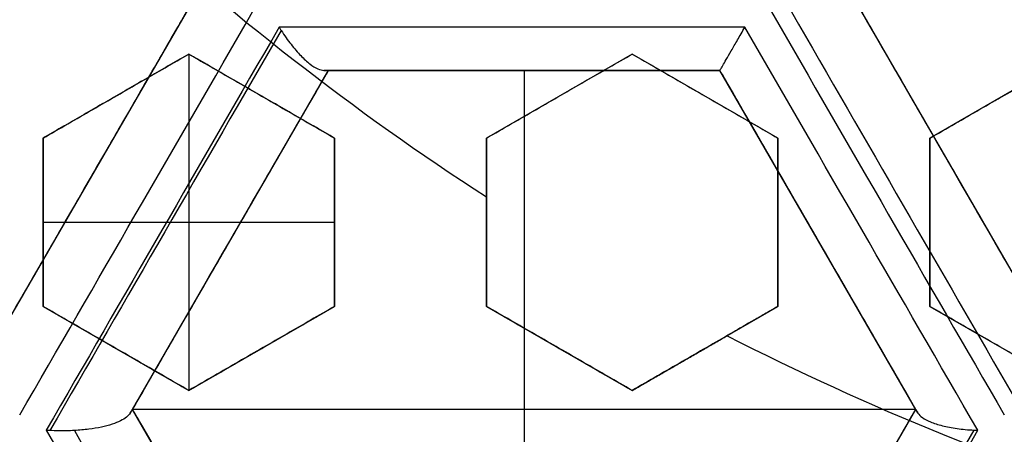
# Model space of a CAD drawing. Header units: centimetres. Extents: x -10 to 8.9, y -34.1 to -8.
# Tile 295 of 656: x -6.8698 to -6.7077, y -33.6193 to -33.5509. Entities that reach past the tile are written whole.
import ezdxf

# ---------------------------------------------------------------- set-up
doc = ezdxf.new("R2010")
doc.units = ezdxf.units.CM
doc.layers.add('Default', color=7, linetype='Continuous', true_color=0x000000)

msp = doc.modelspace()

# ---------------------------------------------------------------- linework, layer by layer
at = {"layer": 'Default'}
for p, q in [((-6.872951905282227, -33.60265183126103, -1.1564270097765), (-6.840701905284, -33.54679319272, -1.1564270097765)), ((-6.732900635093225, -33.54679319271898, -1.166056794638), (-6.700650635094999, -33.60265183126, -1.166056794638)), ((-6.842000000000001, -33.55660631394, 0.18727069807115), (-6.865999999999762, -33.57046272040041, 0.18727069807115)), ((-6.842000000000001, -33.55660631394, 0.1625), (-6.842000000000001, -33.61203193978, 0.1625)), ((-6.818000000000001, -33.5704627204, 0.18797125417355), (-6.841999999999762, -33.55660631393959, 0.18797125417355)), ((-6.768999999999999, -33.55660631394, 0.1965351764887), (-6.792999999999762, -33.57046272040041, 0.1965351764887)), ((-6.745, -33.5704627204, 0.20106377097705), (-6.768999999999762, -33.55660631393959, 0.20106377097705)), ((-6.695999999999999, -33.55660631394, 0.2091516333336), (-6.719999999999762, -33.57046272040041, 0.2091516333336)), ((-6.819051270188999, -33.55929319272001, -1.1565819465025), (-6.851301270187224, -33.61515183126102, -1.1565819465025)), ((-6.754551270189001, -33.55929319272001, -1.1652947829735), (-6.819051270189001, -33.55929319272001, -1.1652947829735)), ((-6.787149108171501, -33.55929319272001, -1.2591465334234), (-6.787149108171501, -33.55929319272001, -1.065)), ((-6.786801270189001, -33.55929319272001, -1.065), (-6.786801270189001, -33.67101046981, -1.065)), ((-6.722301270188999, -33.61515183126, -1.165294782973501), (-6.754551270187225, -33.55929319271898, -1.165294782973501)), ((-6.853999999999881, -33.56353451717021, 0.1625), (-6.853999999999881, -33.56353451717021, 0.2073021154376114)), ((-6.829999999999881, -33.56353451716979, 0.1625), (-6.829999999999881, -33.56353451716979, 0.2128172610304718)), ((-6.780999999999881, -33.56353451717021, 0.1699478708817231), (-6.780999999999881, -33.56353451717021, 0.2231567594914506)), ((-6.756999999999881, -33.56353451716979, 0.1744999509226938), (-6.756999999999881, -33.56353451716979, 0.2277088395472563)), ((-6.70799999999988, -33.56353451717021, 0.182578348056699), (-6.70799999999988, -33.56353451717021, 0.2357872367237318)), ((-6.866, -33.5704627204, 0.18252295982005), (-6.866, -33.59817553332, 0.18252295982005)), ((-6.818000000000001, -33.59817553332, 0.18797125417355), (-6.818000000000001, -33.5704627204, 0.18797125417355)), ((-6.793000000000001, -33.5704627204, 0.19057738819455), (-6.793000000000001, -33.59817553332, 0.19057738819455)), ((-6.745000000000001, -33.59817553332, 0.1965351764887), (-6.745000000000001, -33.5704627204, 0.1965351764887)), ((-6.720000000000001, -33.5704627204, 0.20048185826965), (-6.720000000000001, -33.59817553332, 0.20048185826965)), ((-6.857065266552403, -33.57513536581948, -1.234186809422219), (-6.857065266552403, -33.57513536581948, -1.065)), ((-6.71677035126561, -33.57473166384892, -1.260750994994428), (-6.71677035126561, -33.57473166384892, -1.065)), ((-6.866, -33.58431912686, 0.1625), (-6.818000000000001, -33.58431912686, 0.1625)), ((-6.866, -33.58431912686, 0.1987006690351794), (-6.866, -33.58431912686, 0.1625)), ((-6.818000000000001, -33.58431912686, 0.1625), (-6.818000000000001, -33.58431912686, 0.2093492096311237)), ((-6.793000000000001, -33.58431912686, 0.2144313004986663), (-6.793000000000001, -33.58431912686, 0.1625)), ((-6.745000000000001, -33.58431912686, 0.1699478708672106), (-6.745000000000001, -33.58431912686, 0.2231567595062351)), ((-6.720000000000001, -33.58431912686, 0.2271003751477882), (-6.720000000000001, -33.58431912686, 0.173891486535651)), ((-6.835357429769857, -33.58753628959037, -1.234550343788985), (-6.835357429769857, -33.58753628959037, -1.065)), ((-6.738252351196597, -33.5875237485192, -1.259146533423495), (-6.738252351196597, -33.5875237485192, -1.065)), ((-6.866000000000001, -33.59817553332, 0.1792829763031), (-6.842000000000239, -33.61203193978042, 0.1792829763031)), ((-6.842000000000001, -33.61203193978, 0.1838528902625), (-6.818000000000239, -33.59817553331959, 0.1838528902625)), ((-6.793000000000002, -33.59817553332, 0.1863705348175), (-6.769000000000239, -33.61203193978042, 0.1863705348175)), ((-6.769, -33.61203193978, 0.1905773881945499), (-6.745000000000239, -33.59817553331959, 0.1905773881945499)), ((-6.720000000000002, -33.59817553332, 0.1951392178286), (-6.696000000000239, -33.61203193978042, 0.1951392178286)), ((-6.85400000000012, -33.60510373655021, 0.1625), (-6.85400000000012, -33.60510373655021, 0.1955001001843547)), ((-6.83000000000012, -33.60510373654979, 0.1625), (-6.83000000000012, -33.60510373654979, 0.2006486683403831)), ((-6.78100000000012, -33.60510373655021, 0.1625), (-6.78100000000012, -33.60510373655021, 0.2102382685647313)), ((-6.75700000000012, -33.60510373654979, 0.1625), (-6.75700000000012, -33.60510373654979, 0.2144313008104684)), ((-6.70800000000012, -33.60510373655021, 0.1686142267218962), (-6.70800000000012, -33.60510373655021, 0.2218231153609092)), ((-6.722301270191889, -33.615151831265, -1.065), (-6.851301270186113, -33.615151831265, -1.065)), ((-6.851301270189, -33.61515183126, -1.1406474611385), (-6.819051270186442, -33.67101046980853, -1.1406474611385)), ((-6.754551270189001, -33.67101046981, -1.1565819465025), (-6.722301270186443, -33.61515183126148, -1.1565819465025))]:
    msp.add_line(p, q, dxfattribs=at)
for centre, radius, start, end in [((-6.550000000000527, -33.20499999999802, -0.76), 0.774999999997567, 99.40564977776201, 224.0542772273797), ((-6.550000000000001, -33.20500000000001, 0.45), 0.6000000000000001, 90, 270), ((-6.550000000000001, -33.20500000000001, 0.17875), 0.6075000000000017, 180, 0), ((-6.550000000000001, -33.20500000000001, -1.230490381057), 0.6075000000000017, 180, 0), ((-6.550000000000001, -33.20500000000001, 0.1782088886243), 0.55, 180, 0), ((-6.550000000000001, -33.20500000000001, 0.195), 0.55, 180, 0), ((-6.54999999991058, -33.204999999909, 0.1625), 0.4469695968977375, 227.0582565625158, 237.066782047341), ((-6.550000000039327, -33.20500000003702, 0.1625), 0.4469695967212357, 242.9332179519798, 252.9417434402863)]:
    msp.add_arc(centre, radius, start, end, dxfattribs=at)
at = {"layer": 'Default', "extrusion": (0, 0, -1)}
for centre, radius, start, end in [((6.550000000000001, -33.20500000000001, -0.35), 0.6000000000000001, 270, 90), ((6.550000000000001, -33.20500000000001, -0.4), 0.6000000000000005, 270, 90), ((6.550000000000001, -33.20500000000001, -0.1625), 0.6075000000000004, 180, 0), ((6.550000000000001, -33.20500000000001, -0.195), 0.6075000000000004, 180, 0), ((6.550000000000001, -33.20500000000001, 1.220980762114), 0.6075, 180, 0), ((6.550000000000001, -33.20500000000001, 1.24), 0.6075000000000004, 180, 0), ((6.550000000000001, -33.20500000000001, -0.18660444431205), 0.5500000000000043, 180, 0)]:
    msp.add_arc(centre, radius, start, end, dxfattribs=at)
at = {"layer": 'Default', "extrusion": (1.442934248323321e-05, 0, 0.999999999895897)}
msp.add_arc((-6.54999489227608, -33.20500000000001, -0.5349840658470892), 0.7584473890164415, 180, 251.9723281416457, dxfattribs=at)
at = {"layer": 'Default', "extrusion": (1.379857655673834e-06, 1.228458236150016e-16, -0.9999999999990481)}
msp.add_arc((6.549999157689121, -33.20500000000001, 0.534870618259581), 0.7584484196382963, 180, 287.9998757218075, dxfattribs=at)
at = {"layer": 'Default', "extrusion": (0.8660254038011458, -0.4999999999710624, 3.656130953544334e-12)}
msp.add_arc((-32.03137353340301, -0.1450000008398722, 10.84917496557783), 1.187888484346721, 244.7452061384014, 248.1891442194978, dxfattribs=at)
at = {"layer": 'Default', "extrusion": (0.8660254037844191, -0.5000000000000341, 0)}
msp.add_arc((-32.03137353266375, -0.145, 10.84917496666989), 1.187888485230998, 244.7476975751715, 248.1891442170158, dxfattribs=at)
at = {"layer": 'Default', "extrusion": (-0.8660254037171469, -0.5000000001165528, -5.563398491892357e-10)}
msp.add_arc((25.47608100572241, -0.1450297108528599, 22.6042595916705), 1.141536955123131, 280.592674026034, 283.9064723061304, dxfattribs=at)
at = {"layer": 'Default', "extrusion": (-0.8660254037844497, -0.4999999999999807, 0)}
msp.add_arc((25.48137353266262, -0.145, 22.60425958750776), 1.14060515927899, 280.3310709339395, 280.7488145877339, dxfattribs=at)
at = {"layer": 'Default', "extrusion": (0.8660254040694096, -0.4999999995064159, 1.192253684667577e-09)}
msp.add_arc((-32.03137353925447, -0.1450000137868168, 10.85857949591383), 1.197870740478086, 244.4878757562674, 248.4887786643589, dxfattribs=at)
at = {"layer": 'Default', "extrusion": (-0.8660254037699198, -0.5000000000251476, -3.782225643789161e-10)}
msp.add_arc((25.4813735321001, -0.1449999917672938, 22.61711079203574), 1.15019007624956, 280.0364093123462, 283.9424077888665, dxfattribs=at)
at = {"layer": 'Default', "extrusion": (-0.8660255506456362, -0.4999997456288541, -6.235319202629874e-08)}
msp.add_arc((25.48138006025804, -0.1449985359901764, 22.61425213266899), 1.150605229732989, 280.1159601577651, 283.8546353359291, dxfattribs=at)
at = {"layer": 'Default', "extrusion": (-0.8660254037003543, 0.5000000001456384, 3.546783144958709e-10)}
msp.add_arc((32.03137353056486, -0.1449999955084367, -10.86362153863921), 1.198160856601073, 291.5057535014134, 295.5055036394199, dxfattribs=at)
at = {"layer": 'Default', "extrusion": (0, 1, 0)}
for centre, radius, start, end in [((6.549999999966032, -0.1449999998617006, -33.55218641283), 1.148678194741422, 280.0497562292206, 283.9611304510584), ((6.55000000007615, -0.1450000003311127, -33.55929319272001), 1.139105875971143, 280.344818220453, 283.6980959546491), ((6.550000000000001, -0.145, -33.55929319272), 1.139105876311, 280.3448182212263, 283.6980959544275)]:
    msp.add_arc(centre, radius, start, end, dxfattribs=at)
at = {"layer": 'Default', "extrusion": (0.866025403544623, 0.500000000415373, 2.189851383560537e-09)}
msp.add_arc((-25.48137352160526, -0.1449999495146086, -22.62215282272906), 1.148678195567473, 256.0388695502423, 259.9502437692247, dxfattribs=at)
at = {"layer": 'Default', "extrusion": (-0.866025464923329, 0.4999998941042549, -2.564682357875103e-07)}
msp.add_arc((32.03137486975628, -0.1450028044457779, -10.86417067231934), 1.19817616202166, 291.5202202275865, 295.4906773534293, dxfattribs=at)
at = {"layer": 'Default', "extrusion": (-0.8660254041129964, 0.4999999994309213, -1.561964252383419e-09)}
msp.add_arc((32.03137354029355, -0.1450000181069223, -10.87417494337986), 1.188176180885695, 291.8053039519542, 295.2360513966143, dxfattribs=at)
at = {"layer": 'Default', "extrusion": (-0.8660254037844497, 0.4999999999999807, 0)}
msp.add_arc((32.03137353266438, -0.145, -10.87417496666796), 1.188176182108, 291.8053039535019, 295.2360513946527, dxfattribs=at)
at = {"layer": 'Default', "extrusion": (0.8660254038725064, 0.4999999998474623, -8.8923914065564e-10)}
msp.add_arc((-25.48137353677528, -0.1450000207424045, -22.62925958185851), 1.139105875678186, 256.3019040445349, 259.6551817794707, dxfattribs=at)
at = {"layer": 'Default', "extrusion": (0.8660254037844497, 0.4999999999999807, 0)}
msp.add_arc((-25.48137353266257, -0.145, -22.62925958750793), 1.139105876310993, 256.3019040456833, 259.6551817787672, dxfattribs=at)
at = {"layer": 'Default', "extrusion": (-0.8660254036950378, -0.5000000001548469, -1.009334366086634e-09)}
msp.add_arc((25.48137352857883, -0.1449999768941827, 22.7409768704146), 1.090648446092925, 280.8098476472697, 284.2816864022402, dxfattribs=at)
at = {"layer": 'Default', "extrusion": (-0.8660254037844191, -0.5000000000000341, 0)}
msp.add_arc((25.48137353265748, -0.145, 22.74097686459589), 1.090648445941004, 280.8098476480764, 282.1057746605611, dxfattribs=at)
at = {"layer": 'Default', "extrusion": (0.8660254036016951, -0.5000000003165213, -9.94165916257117e-10)}
msp.add_arc((-32.0313735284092, -0.1449999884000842, 10.98589225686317), 1.188176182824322, 244.7639486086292, 248.1946960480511, dxfattribs=at)
at = {"layer": 'Default', "extrusion": (0.8660254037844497, -0.4999999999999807, 0)}
msp.add_arc((-32.03137353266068, -0.145, 10.98589224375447), 1.188176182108, 247.1875687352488, 248.1946960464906, dxfattribs=at)
at = {"layer": 'Default', "extrusion": (-0.8660254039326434, -0.4999999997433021, 1.393986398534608e-09)}
msp.add_arc((25.48137353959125, -0.1450000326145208, 22.7549769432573), 1.099813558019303, 280.5012221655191, 284.5948818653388, dxfattribs=at)
at = {"layer": 'Default', "extrusion": (-0.8660257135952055, -0.4999994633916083, -1.378056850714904e-07)}
msp.add_arc((25.48138733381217, -0.1449969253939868, 22.75096111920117), 1.100648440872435, 280.6179234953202, 284.4593938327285, dxfattribs=at)
at = {"layer": 'Default', "extrusion": (0.8660254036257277, -0.5000000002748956, -8.049842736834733e-10)}
msp.add_arc((-32.03137352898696, -0.1449999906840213, 10.99589225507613), 1.198176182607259, 244.5093226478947, 248.479779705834, dxfattribs=at)
at = {"layer": 'Default', "extrusion": (0.8660254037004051, -0.5000000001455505, -3.544393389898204e-10)}
msp.add_arc((-32.0313735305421, -0.144999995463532, 10.99644568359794), 1.19816085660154, 244.4944963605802, 248.4942464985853, dxfattribs=at)
at = {"layer": 'Default'}
for points, degree in [([(-7.269642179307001, -32.81358746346, -0.82), (-7.279487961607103, -32.83327103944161, -0.8199999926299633), (-7.297511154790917, -32.87327300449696, -0.819999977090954), (-7.319640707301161, -32.93527934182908, -0.8199999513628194), (-7.336712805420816, -32.99891850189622, -0.8199999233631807), (-7.348607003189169, -33.06377393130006, -0.8199998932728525), (-7.355221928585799, -33.12938643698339, -0.8199998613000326), (-7.356527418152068, -33.19493271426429, -0.819999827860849), (-7.352600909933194, -33.2597045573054, -0.8199997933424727), (-7.343474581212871, -33.32349793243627, -0.819999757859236), (-7.329190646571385, -33.38652092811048, -0.8199997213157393), (-7.309617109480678, -33.44876686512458, -0.8199996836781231), (-7.284964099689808, -33.50924977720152, -0.8199996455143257), (-7.255558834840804, -33.56725719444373, -0.8199996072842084), (-7.221786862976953, -33.62225640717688, -0.819999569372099), (-7.183730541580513, -33.67428672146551, -0.8199995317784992), (-7.141344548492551, -33.7232884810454, -0.8199994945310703), (-7.09557043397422, -33.76828168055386, -0.8199994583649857), (-7.046466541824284, -33.80917938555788, -0.8199994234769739), (-6.994690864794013, -33.84552716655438, -0.8199993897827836), (-6.940255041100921, -33.87747145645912, -0.8199993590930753), (-6.883228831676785, -33.90493912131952, -0.8199993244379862), (-6.824213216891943, -33.9276263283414, -0.8199993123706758), (-6.76349442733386, -33.94542969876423, -0.8199992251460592), (-6.701581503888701, -33.95819754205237, -0.8199994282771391), (-6.659745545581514, -33.96331301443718, -0.819998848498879), (-6.638679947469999, -33.96504137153, -0.8199988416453)], 3), ([(-7.308450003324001, -33.20499956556, -0.5549157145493), (-7.308450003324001, -33.22490475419, -0.5544997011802), (-7.306880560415, -33.26469775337, -0.553665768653), (-7.299863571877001, -33.32389414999, -0.5524131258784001), (-7.288206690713, -33.38244357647, -0.5511466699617), (-7.271977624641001, -33.43990285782, -0.549878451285), (-7.251351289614, -33.49574009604, -0.5486153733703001), (-7.226440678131, -33.54976087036, -0.547370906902), (-7.197224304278, -33.60190734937, -0.5461333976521), (-7.164090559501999, -33.65145511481, -0.5448796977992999), (-7.127153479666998, -33.6982810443, -0.543635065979), (-7.086621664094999, -33.74209673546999, -0.5423988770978), (-7.042751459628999, -33.78260143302, -0.5411577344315), (-6.996098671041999, -33.81934273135, -0.5399058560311), (-6.946655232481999, -33.85237155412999, -0.5386425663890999), (-6.894703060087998, -33.88147155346, -0.537379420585), (-6.840537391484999, -33.90643018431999, -0.5361156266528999), (-6.803586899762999, -33.92007981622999, -0.5352955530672), (-6.784724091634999, -33.92621305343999, -0.5348861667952)], 3), ([(-6.784376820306, -33.92632328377, -0.6348712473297), (-6.764656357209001, -33.93273073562, -0.6344490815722), (-6.724689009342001, -33.94393729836, -0.633599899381), (-6.663491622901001, -33.95576836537, -0.6322885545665), (-6.601787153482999, -33.96253013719, -0.6309937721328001), (-6.539536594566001, -33.96422791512, -0.6297057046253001), (-6.477460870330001, -33.96082753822, -0.6284103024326), (-6.415679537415, -33.95232918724, -0.6270910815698), (-6.35486998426, -33.93879804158, -0.6257683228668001), (-6.295545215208, -33.9203893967, -0.6244478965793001), (-6.237984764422, -33.8972257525, -0.623144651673), (-6.182427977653, -33.86939923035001, -0.6218537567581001), (-6.129272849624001, -33.83707727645, -0.6205564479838), (-6.079027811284, -33.80058233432, -0.6192530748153), (-6.031826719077, -33.76000954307, -0.6179600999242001), (-5.988101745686, -33.71569057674, -0.6166713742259), (-5.948216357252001, -33.66802508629, -0.6153674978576), (-5.912278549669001, -33.61713143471, -0.6140446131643), (-5.880633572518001, -33.56345166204, -0.6127228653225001), (-5.853541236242, -33.50744909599, -0.6114034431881), (-5.831165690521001, -33.449566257, -0.6101072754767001), (-5.813524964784, -33.38977936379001, -0.6088150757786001), (-5.800887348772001, -33.32893727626, -0.6075112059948), (-5.793258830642, -33.26727865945, -0.6062112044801), (-5.791549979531, -33.22577288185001, -0.6053463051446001), (-5.791549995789, -33.20499985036, -0.6049143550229)], 3), ([(-6.872951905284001, -33.60265183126, -1.065), (-6.856826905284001, -33.57472251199, -1.065), (-6.840701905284, -33.54679319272, -1.065)], 2), ([(-6.732900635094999, -33.54679319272, -1.065), (-6.716775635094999, -33.57472251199, -1.065), (-6.700650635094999, -33.60265183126, -1.065)], 2), ([(-6.827134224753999, -33.55218641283, -1.259745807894), (-6.827097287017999, -33.55224531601, -1.25973664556), (-6.827023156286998, -33.55236278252, -1.259717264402), (-6.826911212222, -33.55253793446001, -1.259685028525), (-6.826836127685, -33.55265393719, -1.259661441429), (-6.826798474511, -33.55271174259, -1.259649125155)], 3), ([(-6.754551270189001, -33.55929319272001, -1.265589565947), (-6.754551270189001, -33.55929319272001, -1.266233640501), (-6.754482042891, -33.55917328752, -1.2675665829), (-6.754137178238, -33.55857596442, -1.26963997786), (-6.753547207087, -33.55755410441, -1.271636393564), (-6.752720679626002, -33.55612251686, -1.273456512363), (-6.751683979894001, -33.55432690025, -1.274986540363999), (-6.750875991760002, -33.55292742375, -1.275750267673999), (-6.750448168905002, -33.55218641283, -1.276053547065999)], 3), ([(-6.826798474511, -33.55271174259, -1.259649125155), (-6.826260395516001, -33.55353780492, -1.259473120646), (-6.825161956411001, -33.55507441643, -1.258914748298), (-6.823544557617, -33.55694396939, -1.257570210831), (-6.82203178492, -33.55831738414, -1.255814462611), (-6.820730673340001, -33.55912456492, -1.253808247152), (-6.820042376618, -33.55929319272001, -1.252404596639), (-6.819746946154, -33.55929319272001, -1.251706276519)], 3), ([(-6.841999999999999, -33.55660631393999, 0.1625), (-6.853999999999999, -33.56353451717, 0.1625), (-6.866, -33.5704627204, 0.1625)], 2), ([(-6.866, -33.5704627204, 0.2025459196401), (-6.86324719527, -33.56887338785, 0.2036388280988), (-6.857799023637, -33.56572788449, 0.2057993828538), (-6.849800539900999, -33.56110995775, 0.208963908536), (-6.844581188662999, -33.55809656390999, 0.2110239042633), (-6.841999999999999, -33.55660631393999, 0.2120413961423)], 3), ([(-6.841999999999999, -33.55660631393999, 0.2120413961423), (-6.841999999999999, -33.55660631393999, 0.18727069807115), (-6.841999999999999, -33.55660631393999, 0.1625)], 2), ([(-6.818000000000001, -33.5704627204, 0.1625), (-6.83, -33.56353451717, 0.1625), (-6.841999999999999, -33.55660631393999, 0.1625)], 2), ([(-6.841999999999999, -33.55660631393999, 0.2120413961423), (-6.839336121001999, -33.55814430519, 0.2122301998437), (-6.834006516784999, -33.56122135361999, 0.2125859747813), (-6.826006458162, -33.56584018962, 0.2130533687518), (-6.820669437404, -33.56892151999, 0.2133203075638), (-6.818000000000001, -33.5704627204, 0.2134425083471)], 3), ([(-6.793000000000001, -33.5704627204, 0.1654458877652), (-6.790220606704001, -33.56885803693, 0.1664923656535), (-6.784736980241, -33.56569206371, 0.1685519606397), (-6.776740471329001, -33.56107527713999, 0.1715403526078), (-6.771555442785, -33.55808169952, 0.1734680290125), (-6.769, -33.55660631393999, 0.1744155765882)], 3), ([(-6.793000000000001, -33.5704627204, 0.2186547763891), (-6.790221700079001, -33.56885866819, 0.2197008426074), (-6.784739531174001, -33.5656935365, 0.2217598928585), (-6.776742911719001, -33.56107668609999, 0.2247483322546), (-6.771556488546, -33.55808230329, 0.2266765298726), (-6.769, -33.55660631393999, 0.2276244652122)], 3), ([(-6.769, -33.55660631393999, 0.1744155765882), (-6.766333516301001, -33.55814580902, 0.1744530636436), (-6.761000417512, -33.56122487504, 0.1745030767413), (-6.752999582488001, -33.56584415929, 0.1745030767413), (-6.747666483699, -33.56892322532, 0.1744530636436), (-6.745000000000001, -33.5704627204, 0.1744155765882)], 3), ([(-6.769, -33.55660631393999, 0.1744155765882), (-6.769, -33.55660631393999, 0.2010200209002), (-6.769, -33.55660631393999, 0.2276244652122)], 2), ([(-6.769, -33.55660631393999, 0.2276244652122), (-6.766333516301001, -33.55814580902, 0.2276619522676), (-6.761000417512, -33.56122487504, 0.2277119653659), (-6.752999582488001, -33.56584415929, 0.2277119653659), (-6.747666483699, -33.56892322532, 0.2276619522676), (-6.745000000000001, -33.5704627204, 0.2276244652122)], 3), ([(-6.720000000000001, -33.5704627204, 0.1784792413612), (-6.717211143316, -33.56885257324, 0.1794387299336), (-6.711714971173, -33.56567935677, 0.1813203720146), (-6.703728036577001, -33.56106809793, 0.1840274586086), (-6.69855014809, -33.55807864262, 0.1857642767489), (-6.696, -33.55660631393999, 0.186615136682)], 3), ([(-6.720000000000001, -33.5704627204, 0.2316881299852), (-6.717209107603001, -33.56885139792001, 0.2326483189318), (-6.711710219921, -33.56567661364, 0.2345308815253), (-6.703723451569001, -33.56106545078, 0.2372378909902), (-6.698548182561, -33.55807750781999, 0.238973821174), (-6.696, -33.55660631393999, 0.239824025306)], 3), ([(-6.819051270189, -33.55929319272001, -1.065), (-6.835176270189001, -33.58722251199, -1.065), (-6.851301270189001, -33.61515183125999, -1.065)], 2), ([(-6.819746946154, -33.55929319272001, -1.251706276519), (-6.819598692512, -33.55929319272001, -1.251355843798), (-6.819346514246, -33.55929319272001, -1.250627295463), (-6.819107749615, -33.55929319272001, -1.249443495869), (-6.819051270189, -33.55929319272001, -1.248599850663), (-6.819051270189, -33.55929319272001, -1.248163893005)], 3), ([(-6.819051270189, -33.55929319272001, -1.065), (-6.786801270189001, -33.55929319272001, -1.065), (-6.754551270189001, -33.55929319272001, -1.065)], 2), ([(-6.819051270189, -33.55929319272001, -1.248163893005), (-6.819051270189, -33.55929319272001, -1.1565819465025), (-6.819051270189, -33.55929319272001, -1.065)], 2), ([(-6.754551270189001, -33.55929319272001, -1.065), (-6.754551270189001, -33.55929319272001, -1.1652947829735), (-6.754551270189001, -33.55929319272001, -1.265589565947)], 2), ([(-6.722301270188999, -33.61515183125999, -1.065), (-6.738426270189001, -33.58722251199, -1.065), (-6.754551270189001, -33.55929319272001, -1.065)], 2), ([(-6.866, -33.5704627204, 0.1625), (-6.866, -33.5704627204, 0.18252295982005), (-6.866, -33.5704627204, 0.2025459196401)], 2), ([(-6.866, -33.5704627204, 0.1625), (-6.866, -33.58431912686, 0.1625), (-6.866, -33.59817553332, 0.1625)], 2), ([(-6.866, -33.59817553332, 0.1947974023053), (-6.866, -33.59499739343, 0.1956990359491), (-6.866, -33.58870712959, 0.1974749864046), (-6.866, -33.57947828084, 0.2000551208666), (-6.866, -33.5734467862, 0.2017243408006), (-6.866, -33.5704627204, 0.2025459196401)], 3), ([(-6.818000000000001, -33.59817553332, 0.1625), (-6.818000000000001, -33.58431912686, 0.1625), (-6.818000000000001, -33.5704627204, 0.1625)], 2), ([(-6.818000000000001, -33.5704627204, 0.2134425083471), (-6.818000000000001, -33.5704627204, 0.18797125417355), (-6.818000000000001, -33.5704627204, 0.1625)], 2), ([(-6.818000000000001, -33.5704627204, 0.2134425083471), (-6.818000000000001, -33.57342380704, 0.2125734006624), (-6.818000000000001, -33.5794246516, 0.2108046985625), (-6.818000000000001, -33.58865123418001, 0.2080627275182), (-6.818000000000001, -33.59497343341, 0.2061688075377), (-6.818000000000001, -33.59817553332, 0.205205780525)], 3), ([(-6.793000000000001, -33.5704627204, 0.1654458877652), (-6.793000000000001, -33.5704627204, 0.19205033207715), (-6.793000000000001, -33.5704627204, 0.2186547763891)], 2), ([(-6.793000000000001, -33.59817553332, 0.2101626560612), (-6.793000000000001, -33.59496140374, 0.2111577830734), (-6.793000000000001, -33.5886231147, 0.2131134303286), (-6.793000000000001, -33.57939248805, 0.2159416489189), (-6.793000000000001, -33.57340999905, 0.217761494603), (-6.793000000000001, -33.5704627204, 0.2186547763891)], 3), ([(-6.793000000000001, -33.58014373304, 0.1625), (-6.793000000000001, -33.57905141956, 0.1628336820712), (-6.793000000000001, -33.57687789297, 0.163496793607), (-6.793000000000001, -33.57365143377, 0.164478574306), (-6.793000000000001, -33.5715219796, 0.1651248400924), (-6.793000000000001, -33.5704627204, 0.1654458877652)], 3), ([(-6.745000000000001, -33.5704627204, 0.1744155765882), (-6.745000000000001, -33.5734146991, 0.1734676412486), (-6.745000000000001, -33.57940346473, 0.17153944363), (-6.745000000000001, -33.58863716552, 0.1685510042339), (-6.745000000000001, -33.5949674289, 0.1664919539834), (-6.745000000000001, -33.59817553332, 0.1654458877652)], 3), ([(-6.745000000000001, -33.5704627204, 0.1744155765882), (-6.745000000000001, -33.5704627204, 0.2010200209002), (-6.745000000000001, -33.5704627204, 0.2276244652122)], 2), ([(-6.745000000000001, -33.5704627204, 0.2276244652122), (-6.745000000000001, -33.57341349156, 0.2266769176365), (-6.745000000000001, -33.57940064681, 0.2247492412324), (-6.745000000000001, -33.58863421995, 0.2217608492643), (-6.745000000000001, -33.59496616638, 0.2197012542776), (-6.745000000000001, -33.59817553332, 0.2186547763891)], 3), ([(-6.720000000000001, -33.5704627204, 0.1784792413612), (-6.720000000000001, -33.5704627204, 0.2050836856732), (-6.720000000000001, -33.5704627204, 0.2316881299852)], 2), ([(-6.720000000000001, -33.59817553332, 0.1692755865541), (-6.720000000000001, -33.59497188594, 0.1703458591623), (-6.720000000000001, -33.58864757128, 0.1724545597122), (-6.720000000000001, -33.57941327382, 0.1755212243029), (-6.720000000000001, -33.57341890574, 0.1775036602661), (-6.720000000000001, -33.5704627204, 0.1784792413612)], 3), ([(-6.720000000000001, -33.59817553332, 0.2224844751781), (-6.720000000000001, -33.59497327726, 0.2235542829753), (-6.720000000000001, -33.5886508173, 0.2256623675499), (-6.720000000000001, -33.57941639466, 0.2287290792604), (-6.720000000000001, -33.57342024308, 0.2307121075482), (-6.720000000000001, -33.5704627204, 0.2316881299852)], 3), ([(-6.793000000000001, -33.58014373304, 0.1625), (-6.793000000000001, -33.58915963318, 0.1625), (-6.793000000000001, -33.59817553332, 0.1625)], 2), ([(-6.550000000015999, -34.01331529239, -0.7933152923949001), (-6.570770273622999, -34.01356109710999, -0.7935610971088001), (-6.612387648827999, -34.01245903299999, -0.7940610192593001), (-6.674670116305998, -34.00599565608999, -0.7948314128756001), (-6.736457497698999, -33.99471783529, -0.7956180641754), (-6.797300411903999, -33.97866077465, -0.7964153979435), (-6.856515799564, -33.95802960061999, -0.797214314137), (-6.914119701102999, -33.93282110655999, -0.7980149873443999), (-6.969420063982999, -33.90334016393, -0.7988078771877), (-7.022368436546, -33.86963579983, -0.7995919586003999), (-7.072561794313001, -33.83194496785, -0.8003624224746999), (-7.11983595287, -33.790366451, -0.8011132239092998), (-7.163887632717, -33.74511105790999, -0.8018538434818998), (-7.204241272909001, -33.69671961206, -0.8026205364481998), (-7.240747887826, -33.64543005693, -0.8033987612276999), (-7.262668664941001, -33.60898952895, -0.8039316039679), (-7.272939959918, -33.59028749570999, -0.8041999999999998)], 3), ([(-6.866, -33.59817553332, 0.1625), (-6.853999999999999, -33.60510373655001, 0.1625), (-6.841999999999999, -33.61203193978, 0.1625)], 2), ([(-6.841999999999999, -33.61203193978, 0.1960659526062), (-6.844669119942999, -33.61049092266, 0.1959554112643), (-6.850005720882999, -33.60740983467, 0.1957138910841), (-6.858005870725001, -33.60279094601, 0.1952907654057), (-6.863335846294, -33.59971368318, 0.1949684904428), (-6.866, -33.59817553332, 0.1947974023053)], 3), ([(-6.866, -33.59817553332, 0.1947974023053), (-6.866, -33.59817553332, 0.17864870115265), (-6.866, -33.59817553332, 0.1625)], 2), ([(-6.841999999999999, -33.61203193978, 0.1625), (-6.83, -33.60510373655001, 0.1625), (-6.818000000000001, -33.59817553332, 0.1625)], 2), ([(-6.818000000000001, -33.59817553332, 0.205205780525), (-6.820570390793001, -33.59965954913, 0.2042325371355), (-6.825775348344, -33.60266463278, 0.2022579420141), (-6.833772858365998, -33.60728199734, 0.1992124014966), (-6.839235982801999, -33.61043613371, 0.1971243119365), (-6.841999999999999, -33.61203193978, 0.1960659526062)], 3), ([(-6.818000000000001, -33.59817553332, 0.205205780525), (-6.818000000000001, -33.59817553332, 0.1838528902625), (-6.818000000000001, -33.59817553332, 0.1625)], 2), ([(-6.793000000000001, -33.59817553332, 0.1625), (-6.793000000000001, -33.59817553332, 0.1863313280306), (-6.793000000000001, -33.59817553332, 0.2101626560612)], 2), ([(-6.793000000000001, -33.59817553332, 0.1625), (-6.781000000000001, -33.60510373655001, 0.1625), (-6.769, -33.61203193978, 0.1625)], 2), ([(-6.769, -33.61203193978, 0.2101626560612), (-6.771666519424, -33.61049242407, 0.2101962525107), (-6.776999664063, -33.60741333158, 0.210241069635), (-6.785000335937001, -33.60279414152, 0.210241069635), (-6.790333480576, -33.59971504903, 0.2101962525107), (-6.793000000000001, -33.59817553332, 0.2101626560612)], 3), ([(-6.745000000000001, -33.59817553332, 0.2186547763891), (-6.747552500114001, -33.59964921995, 0.21776146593), (-6.752733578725, -33.60264051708, 0.2159415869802), (-6.760726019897, -33.60725495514, 0.2131139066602), (-6.766215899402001, -33.61042453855, 0.2111579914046), (-6.769, -33.61203193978, 0.2101626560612)], 3), ([(-6.745000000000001, -33.59817553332, 0.1654458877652), (-6.745917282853, -33.59870512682, 0.1651248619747), (-6.747761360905, -33.59976980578, 0.164478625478), (-6.75055555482, -33.60138303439, 0.1634968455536), (-6.75243796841, -33.60246984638, 0.1628337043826), (-6.753384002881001, -33.60301603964, 0.1625)], 3), ([(-6.745000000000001, -33.59817553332, 0.1654458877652), (-6.745000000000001, -33.59817553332, 0.19205033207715), (-6.745000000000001, -33.59817553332, 0.2186547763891)], 2), ([(-6.720000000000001, -33.59817553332, 0.2224844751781), (-6.720000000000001, -33.59817553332, 0.1958800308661), (-6.720000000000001, -33.59817553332, 0.1692755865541)], 2), ([(-6.696, -33.61203193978, 0.1677939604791), (-6.698663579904, -33.61049412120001, 0.1679934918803), (-6.70399278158, -33.60741730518, 0.1683695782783), (-6.711992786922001, -33.60279849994, 0.1688638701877), (-6.717330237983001, -33.59971692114, 0.1691462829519), (-6.720000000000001, -33.59817553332, 0.1692755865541)], 3), ([(-6.696, -33.61203193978, 0.2210028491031), (-6.698663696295, -33.61049405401, 0.2212023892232), (-6.703993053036, -33.60741714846, 0.2215784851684), (-6.711993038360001, -33.60279835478, 0.222072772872), (-6.717330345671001, -33.59971685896, 0.2223551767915), (-6.720000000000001, -33.59817553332, 0.2224844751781)], 3), ([(-6.769, -33.61203193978, 0.1625), (-6.7611920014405, -33.60752398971, 0.1625), (-6.753384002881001, -33.60301603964, 0.1625)], 2), ([(-6.841999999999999, -33.61203193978, 0.1960659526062), (-6.841999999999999, -33.61203193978, 0.1792829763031), (-6.841999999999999, -33.61203193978, 0.1625)], 2), ([(-6.769, -33.61203193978, 0.2101626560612), (-6.769, -33.61203193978, 0.1863313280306), (-6.769, -33.61203193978, 0.1625)], 2), ([(-6.851663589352, -33.61577938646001, -1.219775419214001), (-6.851584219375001, -33.61564191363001, -1.219414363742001), (-6.851451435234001, -33.61541192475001, -1.21867512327), (-6.851329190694, -33.615200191, -1.217509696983), (-6.851301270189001, -33.61515183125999, -1.216705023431), (-6.851301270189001, -33.61515183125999, -1.216294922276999)], 3), ([(-6.851301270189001, -33.61515183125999, -1.065), (-6.835176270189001, -33.643081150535, -1.065), (-6.819051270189, -33.67101046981, -1.065)], 2), ([(-6.851301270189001, -33.61515183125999, -1.065), (-6.851301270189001, -33.61515183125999, -1.1406474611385), (-6.851301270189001, -33.61515183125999, -1.216294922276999)], 2), ([(-6.754551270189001, -33.67101046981, -1.065), (-6.738426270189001, -33.643081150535, -1.065), (-6.722301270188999, -33.61515183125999, -1.065)], 2), ([(-6.722301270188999, -33.61515183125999, -1.248163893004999), (-6.722301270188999, -33.61515183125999, -1.1565819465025), (-6.722301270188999, -33.61515183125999, -1.065)], 2), ([(-6.722301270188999, -33.61515183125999, -1.248163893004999), (-6.722301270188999, -33.61515183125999, -1.248599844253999), (-6.722273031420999, -33.61520074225, -1.249443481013), (-6.722153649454, -33.61540751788, -1.25062728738), (-6.722027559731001, -33.61562591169, -1.251355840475), (-6.721953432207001, -33.61575430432, -1.251706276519)], 3), ([(-6.851663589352, -33.61577938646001, -1.219775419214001), (-6.851791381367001, -33.61600072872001, -1.220356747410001), (-6.852184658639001, -33.61643955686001, -1.221500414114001), (-6.85318725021, -33.61706056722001, -1.223090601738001), (-6.854580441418, -33.61761707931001, -1.224484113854), (-6.856343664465, -33.61808726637, -1.225623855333), (-6.858427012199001, -33.61844437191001, -1.226441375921), (-6.860009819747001, -33.61859224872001, -1.226733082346), (-6.860835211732, -33.61863856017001, -1.226802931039)], 3), ([(-6.721953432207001, -33.61575430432, -1.251706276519), (-6.721805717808, -33.61601015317, -1.252404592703), (-6.721315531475, -33.61652192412, -1.253808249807), (-6.71996594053, -33.61724512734, -1.255814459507), (-6.718020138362, -33.61786852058, -1.257570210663), (-6.71559236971, -33.61833445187, -1.258914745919), (-6.713712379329, -33.61851742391, -1.259473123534), (-6.712727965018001, -33.61857038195, -1.259649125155)], 3), ([(-6.864861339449, -33.61863856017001, -1.226540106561), (-6.864930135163, -33.61863470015, -1.226525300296), (-6.865067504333, -33.61862658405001, -1.2264946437), (-6.865272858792, -33.6186132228, -1.226445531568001), (-6.865409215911, -33.61860352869, -1.226410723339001), (-6.865477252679, -33.61859848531, -1.226392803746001)], 3), ([(-6.860835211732, -33.61863856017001, -1.226802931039), (-6.861272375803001, -33.61866308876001, -1.226839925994), (-6.862158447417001, -33.61869635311, -1.226870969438), (-6.863513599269, -33.61869693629, -1.226784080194), (-6.864413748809, -33.61866367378, -1.22663643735), (-6.864861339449, -33.61863856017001, -1.226540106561)], 3), ([(-6.712727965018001, -33.61857038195, -1.259649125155), (-6.712659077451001, -33.61857408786, -1.259661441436), (-6.712521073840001, -33.61858111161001, -1.259685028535), (-6.712313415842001, -33.61859048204, -1.259717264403), (-6.712174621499, -33.61859594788, -1.25973664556), (-6.71210514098, -33.61859848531, -1.259745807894)], 3)]:
    msp.add_open_spline(points, degree=degree, dxfattribs=at)
msp.add_open_spline([(-7.106978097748, -33.74388811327, -0.7599999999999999), (-7.092222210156, -33.75913934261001, -0.7595840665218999), (-7.061456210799, -33.78842967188, -0.7587546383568), (-7.011855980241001, -33.8284314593, -0.7574640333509), (-6.959138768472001, -33.86422929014, -0.7561495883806), (-6.903661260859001, -33.8955805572, -0.7548164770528), (-6.845798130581, -33.92227348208, -0.7534746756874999), (-6.785940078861, -33.94412789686, -0.7521330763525), (-6.724491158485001, -33.96099638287, -0.7508004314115), (-6.661867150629, -33.97276520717, -0.7494871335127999), (-6.598488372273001, -33.97935553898, -0.7481967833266), (-6.534783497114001, -33.98072302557, -0.7469575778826), (-6.471175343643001, -33.97685787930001, -0.7456906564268), (-6.408099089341, -33.96778569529, -0.7443887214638), (-6.345979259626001, -33.95356760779, -0.7430648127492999), (-6.285235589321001, -33.93429948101, -0.7417267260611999), (-6.226278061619, -33.91011135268, -0.7403838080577), (-6.169504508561, -33.88116649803, -0.7390450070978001), (-6.115297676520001, -33.84765987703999, -0.7377194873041), (-6.064025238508, -33.80981942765, -0.7364157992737), (-6.01602695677, -33.76789486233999, -0.7351442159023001), (-5.971638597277, -33.72218061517, -0.7339075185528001), (-5.931146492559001, -33.67297253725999, -0.7326198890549), (-5.89482990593, -33.62060801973, -0.7313083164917), (-5.862932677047, -33.56543920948, -0.7299767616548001), (-5.835670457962, -33.50783861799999, -0.7286354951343), (-5.813227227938, -33.44819500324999, -0.7272933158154), (-5.795754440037, -33.38691081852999, -0.7259590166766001), (-5.783370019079, -33.32440000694, -0.7246429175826), (-5.776444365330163, -33.26360356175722, -0.7234004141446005), (-5.775000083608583, -33.22369004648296, -0.7226183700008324), (-5.77500001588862, -33.20499999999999, -0.7222512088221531)], degree=3, knots=[-30.59397759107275, -30.59397759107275, -30.59397759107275, -30.59397759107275, -29.95660305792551, -29.31922852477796, -28.68185399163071, -28.04447945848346, -27.40710492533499, -26.76973039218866, -26.13235585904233, -25.49498132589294, -24.85760679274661, -24.22023225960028, -23.5828577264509, -22.94548319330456, -22.30810866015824, -21.67073412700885, -21.03335959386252, -20.39598506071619, -19.7586105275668, -19.12123599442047, -18.48386146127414, -17.84648692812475, -17.20911239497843, -16.57173786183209, -15.93436332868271, -15.29698879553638, -14.65961426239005, -14.02223972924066, -13.38486519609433, -12.747490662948, -12.18619863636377, -12.18619863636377, -12.18619863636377, -12.18619863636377], dxfattribs=at)

doc.saveas('drawing.dxf')
